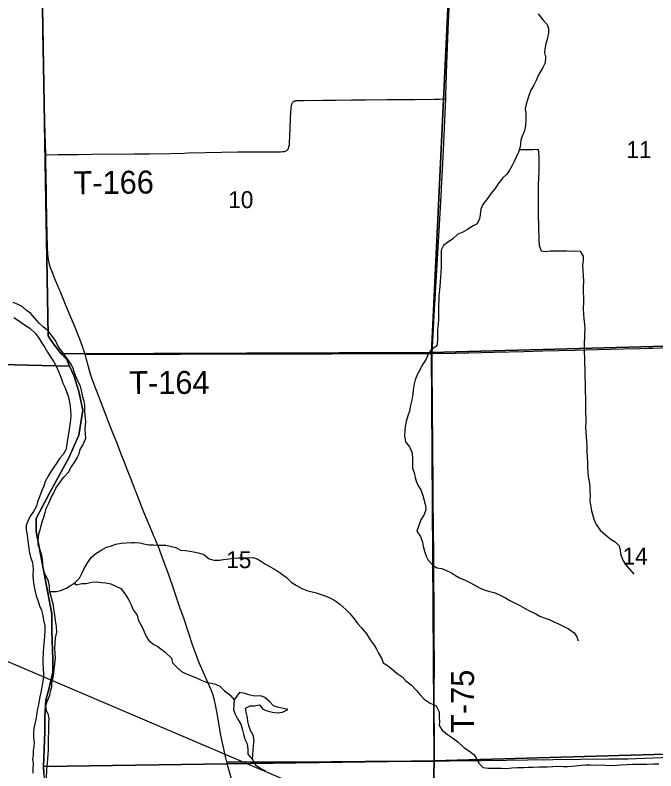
# Model space of a CAD drawing. Extents: x 0 to 34, y 0 to 22.
# Drawn here: x 5.242 to 6.033, y 19.236 to 20.17 of the extents above; entities that cross this region are included whole.
import ezdxf

# ---------------------------------------------------------------- set-up
doc = ezdxf.new("R2010")
doc.units = 0
for name, color, linetype in [('GM_X_Corporation', 7, 'Continuous'), ('GM_X_County_Road', 7, 'Continuous'), ('GM_X_Major_River', 7, 'Continuous'), ('GM_X_Minor_Lake', 7, 'Continuous'), ('GM_X_Minor_River', 7, 'Continuous'), ('GM_X_Section_Text', 7, 'Continuous'), ('GM_X_Township_Road', 7, 'Continuous'), ('GM_X_Township_Road_Text', 7, 'Continuous'), ('SH_Text', 7, 'Continuous')]:
    doc.layers.add(name, color=color, linetype=linetype)

msp = doc.modelspace()

# ---------------------------------------------------------------- linework, layer by layer
at = {"layer": 'GM_X_Corporation'}
for points in [[(5.78022, 20.25689), (6.25404, 20.2716), (6.2587, 19.76677), (5.75628, 19.75338)], [(5.27452, 20.2518), (5.28249, 19.77411), (5.2855, 19.76944), (5.28927, 19.76403), (5.29858, 19.75162), (5.30572, 19.74448), (5.30919, 19.73639), (4.81859, 19.74837), (4.81232, 20.24601)], [(5.27452, 20.2518), (5.78022, 20.25689), (5.75628, 19.75338), (5.29858, 19.75162), (5.28927, 19.76403), (5.2855, 19.76944), (5.28249, 19.77411)], [(5.75628, 19.75338), (6.2587, 19.76677), (6.25957, 19.26329), (5.75962, 19.24856)], [(5.29858, 19.75162), (5.75628, 19.75338), (5.75962, 19.24856), (5.27672, 19.24181), (5.27874, 19.28455), (5.27874, 19.30295), (5.27996, 19.3238), (5.28364, 19.33729), (5.28855, 19.35814), (5.28855, 19.37408), (5.28732, 19.40843), (5.28732, 19.4305), (5.28242, 19.45626), (5.27138, 19.51268), (5.2677, 19.5323), (5.2677, 19.54825), (5.28487, 19.58013), (5.30817, 19.62306), (5.32044, 19.65127), (5.32534, 19.68193), (5.32044, 19.70523), (5.31431, 19.72486), (5.30919, 19.73639), (5.30572, 19.74448)], [(5.75962, 19.24856), (6.25957, 19.26329), (6.25155, 18.76101), (5.74855, 18.74422)], [(5.27672, 19.24181), (5.75962, 19.24856), (5.74855, 18.74422), (5.24266, 18.7496), (5.24725, 19.07984), (5.2474, 19.09955), (5.25754, 19.11327), (5.26142, 19.12014), (5.2659, 19.12909), (5.26978, 19.14013), (5.27366, 19.15027), (5.27813, 19.1634), (5.27962, 19.17175), (5.28141, 19.17981), (5.28171, 19.18966), (5.28201, 19.19711), (5.28112, 19.20517), (5.28042, 19.21447), (5.28022, 19.2171), (5.27903, 19.22337), (5.27724, 19.23322)]]:
    msp.add_lwpolyline(points, close=True, dxfattribs=at)
msp.add_lwpolyline([(4.81859, 19.74837), (5.30919, 19.73639), (5.31431, 19.72486), (5.32044, 19.70523), (5.32534, 19.68193), (5.32044, 19.65127), (5.30817, 19.62306), (5.28487, 19.58013), (5.2677, 19.54825), (5.2677, 19.5323), (5.27138, 19.51268), (5.28242, 19.45626), (5.28732, 19.4305), (5.28732, 19.40843), (5.28855, 19.37408), (5.28855, 19.35814), (5.28364, 19.33729), (5.27996, 19.3238), (5.27874, 19.30295), (5.27874, 19.28455), (5.27672, 19.24181), (5.27724, 19.23322)], dxfattribs=at)
at = {"layer": 'GM_X_County_Road'}
for points in [[(5.27984, 19.99765), (5.2798, 19.99925), (5.27948, 20.01044), (5.27875, 20.03809), (5.27719, 20.10304), (5.27668, 20.12386), (5.27601, 20.15462), (5.27564, 20.17824), (5.27523, 20.20124), (5.27509, 20.21273), (5.2747, 20.23138), (5.2745, 20.24567), (5.27442, 20.25075)], [(5.32834, 19.75108), (5.32768, 19.75341), (5.32525, 19.76081), (5.32178, 19.76982), (5.31501, 19.7862), (5.30906, 19.80089), (5.30418, 19.81266), (5.2975, 19.82907), (5.29676, 19.83078), (5.2945, 19.83589), (5.29182, 19.84218), (5.28752, 19.85283), (5.28521, 19.85924), (5.28396, 19.86369), (5.28304, 19.86853), (5.28234, 19.87499), (5.28177, 19.88397), (5.2813, 19.89918), (5.281, 19.91813), (5.28093, 19.92497), (5.28071, 19.93709), (5.28054, 19.95201), (5.27999, 19.98962), (5.27984, 19.99765)], [(5.50354, 19.24726), (5.50188, 19.25402), (5.49791, 19.27096), (5.496, 19.28038), (5.49155, 19.30737), (5.48952, 19.31808), (5.48812, 19.32384), (5.48629, 19.32981), (5.4839, 19.33624), (5.48045, 19.34458), (5.46927, 19.36988), (5.46621, 19.37767), (5.46149, 19.39083), (5.45058, 19.42356), (5.44548, 19.43824), (5.43797, 19.46031), (5.43156, 19.47849), (5.42361, 19.50041), (5.42003, 19.51001), (5.41878, 19.51319), (5.41727, 19.51693), (5.41559, 19.52089), (5.4151, 19.522), (5.41486, 19.52258), (5.41428, 19.524), (5.41292, 19.52711), (5.4118, 19.52967), (5.40733, 19.54025), (5.40414, 19.548), (5.4002, 19.55814), (5.39373, 19.5743), (5.39248, 19.57748), (5.39125, 19.58066), (5.39023, 19.58327), (5.3883, 19.58818), (5.38692, 19.59164), (5.38546, 19.5954), (5.38348, 19.60063), (5.38044, 19.60878), (5.37747, 19.61663), (5.37296, 19.62786), (5.36734, 19.642), (5.36231, 19.65472), (5.35716, 19.66772), (5.348, 19.6915), (5.34227, 19.70628), (5.33703, 19.72024), (5.33486, 19.7267), (5.3323, 19.73565), (5.32963, 19.74651), (5.32834, 19.75108)], [(5.75972, 19.2484), (5.7785, 19.24857), (5.81797, 19.24927), (5.84875, 19.24959), (5.87485, 19.25003), (5.90625, 19.25039), (5.97557, 19.25098), (5.99858, 19.25133), (6.01941, 19.25201), (6.04022, 19.25293), (6.05574, 19.25349), (6.07665, 19.25421), (6.09485, 19.25495), (6.10948, 19.25572), (6.15636, 19.25801), (6.18244, 19.25919), (6.19704, 19.25991), (6.22343, 19.2613), (6.23926, 19.26217), (6.26049, 19.26335)], [(5.50354, 19.24726), (5.50774, 19.24728), (5.51272, 19.24731), (5.52919, 19.24741), (5.56338, 19.24751), (5.6327, 19.2479), (5.67405, 19.24818), (5.69674, 19.24825), (5.72161, 19.24832), (5.74772, 19.24829), (5.75972, 19.2484)], [(5.50902, 19.22636), (5.50514, 19.24075), (5.50354, 19.24726)]]:
    msp.add_lwpolyline(points, dxfattribs=at)
at = {"layer": 'GM_X_Major_River'}
for points in [[(5.32815, 19.6812), (5.32781, 19.68842), (5.32709, 19.69317), (5.32541, 19.69792), (5.32487, 19.70267), (5.32266, 19.7118), (5.31985, 19.71694), (5.31742, 19.72284), (5.31481, 19.7295), (5.31295, 19.73464), (5.31033, 19.73997), (5.30563, 19.74626), (5.30075, 19.7535), (5.29493, 19.76094), (5.29156, 19.76799), (5.2865, 19.77523), (5.28274, 19.78019), (5.27708, 19.78459), (5.27143, 19.78956), (5.26579, 19.79605), (5.26128, 19.80139), (5.25562, 19.8056), (5.25054, 19.81037), (5.24544, 19.81268), (5.23958, 19.815)], [(5.24041, 19.79677), (5.2472, 19.79198), (5.25229, 19.78815), (5.26022, 19.78355), (5.267, 19.77667), (5.2715, 19.77057), (5.27431, 19.76581), (5.27844, 19.75933), (5.282, 19.75381), (5.28557, 19.7479), (5.28951, 19.74161), (5.29307, 19.73551), (5.29605, 19.72885), (5.29829, 19.72276), (5.3009, 19.71534), (5.30314, 19.71058), (5.30538, 19.70507), (5.3078, 19.69822)], [(5.3078, 19.69822), (5.30909, 19.69213), (5.30981, 19.68681), (5.31034, 19.68093), (5.3105, 19.6758), (5.31046, 19.66991), (5.30849, 19.65816), (5.30731, 19.65038), (5.30652, 19.64564), (5.30573, 19.63957), (5.30436, 19.63312), (5.30129, 19.62725), (5.29671, 19.62215), (5.29327, 19.61705), (5.28983, 19.61156), (5.28563, 19.60551), (5.28256, 19.60041), (5.27911, 19.59397), (5.27737, 19.5881), (5.27488, 19.58261), (5.27199, 19.57503), (5.2693, 19.56859), (5.26813, 19.56347), (5.26449, 19.55685), (5.26047, 19.55099), (5.25779, 19.54588), (5.25529, 19.54), (5.25544, 19.53412), (5.25654, 19.52785), (5.25727, 19.52291), (5.25799, 19.51759), (5.25871, 19.51056), (5.25981, 19.50581), (5.26091, 19.50029), (5.26277, 19.49497), (5.26388, 19.49002), (5.26423, 19.48528), (5.2638, 19.47788), (5.26434, 19.47237), (5.26506, 19.46591), (5.26634, 19.45964), (5.26782, 19.45279), (5.26986, 19.44709), (5.27209, 19.44024), (5.27452, 19.43472), (5.27619, 19.42825), (5.27691, 19.42236), (5.27838, 19.41552), (5.27872, 19.40963), (5.2783, 19.40261), (5.2777, 19.39768), (5.27689, 19.38952), (5.27646, 19.38212), (5.27623, 19.37491), (5.2762, 19.3694), (5.27635, 19.36295), (5.27687, 19.35592), (5.27645, 19.34966), (5.27566, 19.34473), (5.2737, 19.33297), (5.27253, 19.32766), (5.27116, 19.32083), (5.27018, 19.31609), (5.2692, 19.31116), (5.26822, 19.30471), (5.26743, 19.29978), (5.26626, 19.29447), (5.26509, 19.28916), (5.26448, 19.28347), (5.26464, 19.27759), (5.26517, 19.27132), (5.26495, 19.26657), (5.26434, 19.26126), (5.26412, 19.25519), (5.26352, 19.25026), (5.26406, 19.24551), (5.26382, 19.23848), (5.26379, 19.23355)], [(5.2808, 19.22699), (5.28087, 19.23838), (5.28167, 19.24559), (5.28208, 19.25053), (5.28269, 19.25698), (5.28291, 19.26191), (5.28294, 19.26723), (5.28317, 19.27292), (5.2832, 19.27805), (5.28342, 19.28355), (5.2835, 19.29589), (5.28372, 19.30063), (5.28318, 19.30538), (5.28075, 19.3109), (5.27984, 19.31679), (5.28139, 19.32191), (5.28466, 19.32986), (5.28564, 19.3348), (5.287, 19.34067), (5.28722, 19.34561), (5.28878, 19.35167), (5.28956, 19.3566), (5.29016, 19.36135), (5.29096, 19.36856), (5.29177, 19.37614), (5.29142, 19.38127), (5.2909, 19.38792), (5.29112, 19.39361), (5.29192, 19.40063), (5.29348, 19.40784), (5.29315, 19.41468), (5.29187, 19.42209), (5.29097, 19.42931), (5.28987, 19.43615), (5.28914, 19.4409), (5.28785, 19.44565), (5.28618, 19.45174), (5.28452, 19.45877), (5.28418, 19.46447), (5.28308, 19.47055), (5.28009, 19.47702), (5.27728, 19.48235), (5.27637, 19.48805), (5.27602, 19.4928), (5.27548, 19.49774), (5.27476, 19.50268), (5.2729, 19.50896), (5.27048, 19.51543), (5.27033, 19.52131), (5.27132, 19.52928), (5.27268, 19.53421), (5.27385, 19.53971), (5.27559, 19.5452), (5.2779, 19.55088), (5.27887, 19.55562), (5.28004, 19.56055), (5.2833, 19.56718), (5.28638, 19.57418), (5.28906, 19.5791), (5.29232, 19.58573), (5.29729, 19.59291), (5.30168, 19.59896), (5.30779, 19.60538), (5.31123, 19.61144), (5.31544, 19.61806), (5.31869, 19.62297), (5.32081, 19.62809), (5.32217, 19.63339), (5.32542, 19.63869), (5.32926, 19.6474), (5.32891, 19.65253), (5.32819, 19.65804), (5.3286, 19.66297), (5.32902, 19.66905), (5.32849, 19.67493), (5.32815, 19.6812)]]:
    msp.add_lwpolyline(points, dxfattribs=at)
at = {"layer": 'GM_X_Minor_Lake'}
for points in [[(5.53495, 19.25042), (5.53638, 19.26767), (5.53717, 19.2743), (5.53607, 19.28038), (5.53251, 19.28608), (5.53066, 19.29254), (5.52936, 19.29748), (5.52901, 19.30222), (5.52735, 19.30887), (5.52662, 19.31361), (5.53212, 19.31681), (5.53723, 19.31678), (5.54367, 19.31788), (5.5478, 19.31236), (5.55441, 19.31023), (5.5597, 19.30888), (5.56537, 19.3079), (5.57199, 19.30862), (5.57863, 19.31218), (5.56616, 19.31491), (5.56106, 19.31645), (5.55655, 19.3216), (5.55034, 19.32675), (5.54525, 19.32887), (5.53749, 19.32872), (5.53069, 19.33028), (5.52578, 19.33182), (5.51897, 19.333), (5.51249, 19.32412)], [(5.51249, 19.32412), (5.51189, 19.31787), (5.51166, 19.31199), (5.51315, 19.30724), (5.51671, 19.30058), (5.52083, 19.29392), (5.52212, 19.28804), (5.52378, 19.28158), (5.52545, 19.2755), (5.52844, 19.26961), (5.52935, 19.26278), (5.5295, 19.25671), (5.53495, 19.25042)]]:
    msp.add_lwpolyline(points, dxfattribs=at)
at = {"layer": 'GM_X_Minor_River'}
for points in [[(5.8878, 20.17177), (5.89363, 20.16453), (5.89908, 20.15881), (5.90075, 20.15387), (5.90053, 20.14837), (5.89936, 20.14193), (5.89724, 20.13492), (5.89606, 20.12848), (5.89585, 20.12355), (5.89696, 20.11881), (5.89672, 20.11122), (5.89385, 20.10555), (5.8908, 20.10064), (5.88793, 20.09572), (5.88562, 20.08929), (5.88256, 20.08362), (5.87893, 20.07738), (5.87662, 20.07094), (5.87489, 20.06564), (5.87297, 20.06015), (5.8718, 20.05466), (5.87253, 20.04916), (5.87267, 20.04138), (5.87244, 20.03399), (5.87107, 20.02717), (5.86839, 20.02074), (5.86666, 20.01563), (5.86566, 20.00748), (5.86355, 20.00104), (5.86086, 19.99461)], [(5.86464, 20.00438), (5.86924, 20.00404), (5.87453, 20.00401), (5.88116, 20.00417), (5.88797, 20.0047), (5.88832, 19.99995), (5.88867, 19.99502), (5.88863, 19.98877), (5.88879, 19.98308), (5.88876, 19.97777), (5.88832, 19.96753), (5.8881, 19.96222), (5.88807, 19.95748), (5.88785, 19.95198), (5.888, 19.94496), (5.88815, 19.93852), (5.88792, 19.93112), (5.88789, 19.92505), (5.88805, 19.91974), (5.8882, 19.91367), (5.88836, 19.90836), (5.88852, 19.90286), (5.88868, 19.89793), (5.88864, 19.89243), (5.88917, 19.88541), (5.89159, 19.87895), (5.8965, 19.87798), (5.90313, 19.87889), (5.91013, 19.87885), (5.9177, 19.87881), (5.92318, 19.87896), (5.92905, 19.87855), (5.93397, 19.8789), (5.94002, 19.87868), (5.94339, 19.8724), (5.94355, 19.86747), (5.94276, 19.86141), (5.94329, 19.85496), (5.94362, 19.84756), (5.94378, 19.84244), (5.94373, 19.83277), (5.94351, 19.82803), (5.94385, 19.8212), (5.94381, 19.8157), (5.94339, 19.80774), (5.94391, 19.80034), (5.94445, 19.79541), (5.94517, 19.78782), (5.94551, 19.78232), (5.94529, 19.77682), (5.94507, 19.77075), (5.94485, 19.76601), (5.94482, 19.76089), (5.94497, 19.75331), (5.94512, 19.74705), (5.94508, 19.7406), (5.94541, 19.73263), (5.94557, 19.72675), (5.94573, 19.72201), (5.94588, 19.71575), (5.94605, 19.71101), (5.9462, 19.70475), (5.94653, 19.69717), (5.94631, 19.69224), (5.94627, 19.68465), (5.94643, 19.67934), (5.94677, 19.6727), (5.94674, 19.66777), (5.94651, 19.66095), (5.94686, 19.65545), (5.9472, 19.649), (5.94755, 19.64368), (5.94789, 19.63799), (5.94823, 19.63116), (5.94891, 19.61751), (5.94906, 19.61182), (5.9494, 19.60499), (5.94975, 19.60006), (5.95104, 19.59398), (5.95157, 19.58791), (5.95192, 19.58184), (5.95208, 19.57653), (5.95185, 19.57008), (5.95313, 19.56268), (5.95386, 19.55756), (5.95534, 19.55205), (5.95682, 19.5473), (5.95944, 19.54084), (5.96469, 19.53379), (5.97128, 19.52788), (5.97824, 19.52215), (5.98315, 19.51947), (5.98804, 19.51451), (5.98914, 19.50919), (5.98949, 19.50445), (5.9921, 19.49761), (5.99585, 19.49133), (6.00073, 19.48543), (6.00618, 19.47933)], [(5.86086, 19.99461), (5.85837, 19.9895), (5.85569, 19.98459), (5.85244, 19.97873), (5.8492, 19.97381), (5.84425, 19.9691), (5.83816, 19.96136), (5.83472, 19.95607), (5.82996, 19.95022), (5.82538, 19.94361), (5.81966, 19.93624), (5.81717, 19.93038), (5.81618, 19.92356), (5.81559, 19.91844), (5.81271, 19.91239), (5.80759, 19.90976), (5.80075, 19.90525), (5.79487, 19.90187), (5.7888, 19.89944), (5.78253, 19.89378), (5.77588, 19.88946), (5.77113, 19.8855), (5.76826, 19.87964), (5.76804, 19.87433), (5.768, 19.86864), (5.76816, 19.8639), (5.76794, 19.85802), (5.76772, 19.8529), (5.76712, 19.84627), (5.76671, 19.84058), (5.76649, 19.83584), (5.76589, 19.83035), (5.76528, 19.8239), (5.76525, 19.81822), (5.76484, 19.8131), (5.765, 19.80722), (5.76496, 19.80096), (5.76473, 19.79395), (5.76432, 19.78845), (5.76371, 19.78162), (5.76364, 19.76911), (5.76284, 19.76153), (5.75562, 19.75664), (5.752, 19.75135), (5.7495, 19.74511), (5.74531, 19.73887), (5.74186, 19.73187), (5.73899, 19.72658), (5.73593, 19.71939), (5.73495, 19.71447), (5.73339, 19.70708), (5.73318, 19.70196), (5.732, 19.69438), (5.73045, 19.68794), (5.72889, 19.68093), (5.72696, 19.67488), (5.72484, 19.66787), (5.72348, 19.66162), (5.72308, 19.65669), (5.72266, 19.65063), (5.72413, 19.64304), (5.72882, 19.63656), (5.73219, 19.62934), (5.73271, 19.62194), (5.73268, 19.61701), (5.73283, 19.61018), (5.73525, 19.60353), (5.73617, 19.59859), (5.73784, 19.59365), (5.73952, 19.58853), (5.74289, 19.58377), (5.74531, 19.57674), (5.74717, 19.57047), (5.74884, 19.56439), (5.74899, 19.55889), (5.74707, 19.55321), (5.74306, 19.54641), (5.74056, 19.53941), (5.73825, 19.53259), (5.74275, 19.52574), (5.74517, 19.51909), (5.74571, 19.51397), (5.74737, 19.50789), (5.74942, 19.50143), (5.75222, 19.49648), (5.75843, 19.49), (5.76333, 19.48732), (5.76843, 19.48634), (5.77372, 19.48442), (5.78108, 19.48115), (5.78598, 19.47771), (5.79088, 19.47484), (5.79786, 19.47196), (5.80446, 19.4687), (5.81182, 19.46448), (5.8171, 19.46161), (5.82257, 19.45949), (5.82786, 19.45814), (5.83353, 19.45659), (5.84013, 19.45371), (5.84749, 19.45006)], [(5.28471, 19.45797), (5.28811, 19.45799), (5.29304, 19.45815), (5.29797, 19.45907), (5.30519, 19.46207), (5.30994, 19.46488), (5.31621, 19.46902), (5.32117, 19.4745), (5.32405, 19.48037), (5.32693, 19.48567), (5.33133, 19.49323), (5.3363, 19.50023), (5.34144, 19.50495), (5.34886, 19.50946), (5.35456, 19.51284), (5.35949, 19.51414), (5.36614, 19.51657), (5.37296, 19.51767), (5.37884, 19.51801), (5.38509, 19.51836), (5.38983, 19.51871), (5.3957, 19.51829), (5.4008, 19.51694), (5.40685, 19.51576), (5.41291, 19.51572), (5.41859, 19.51512), (5.428, 19.51514)], [(5.428, 19.51514), (5.44056, 19.51225), (5.44603, 19.50919), (5.45189, 19.50859), (5.45794, 19.50761), (5.46418, 19.50643), (5.46966, 19.50546), (5.47494, 19.50353), (5.48172, 19.49837), (5.4872, 19.49682), (5.4942, 19.49678), (5.49931, 19.49751), (5.50594, 19.49824), (5.51275, 19.49915), (5.51786, 19.4995), (5.5241, 19.49965), (5.52997, 19.49962), (5.53583, 19.49978), (5.54093, 19.49842), (5.54602, 19.49517), (5.5513, 19.49173), (5.55846, 19.48751), (5.56412, 19.48426), (5.5694, 19.4812), (5.57712, 19.47508), (5.58295, 19.46955), (5.58936, 19.46553), (5.59615, 19.46151), (5.602, 19.45921), (5.6071, 19.45785), (5.61371, 19.45649), (5.61994, 19.45436), (5.62485, 19.45263), (5.63126, 19.44956), (5.63805, 19.44592), (5.64295, 19.44248), (5.65048, 19.4358), (5.65537, 19.43084), (5.66082, 19.42437), (5.66532, 19.41808), (5.66983, 19.41294), (5.67603, 19.40551), (5.68053, 19.39828), (5.68522, 19.3918), (5.6884, 19.38648), (5.69065, 19.38172), (5.69477, 19.37468), (5.69663, 19.36993), (5.70191, 19.3663), (5.70718, 19.36248), (5.71377, 19.35656), (5.7198, 19.35236), (5.7245, 19.34759), (5.7309, 19.34243), (5.73786, 19.33576), (5.74161, 19.33062), (5.74726, 19.32509), (5.75442, 19.31993), (5.76196, 19.31685), (5.7657, 19.30924), (5.76585, 19.30223), (5.76601, 19.2973), (5.76561, 19.29237), (5.76935, 19.28647), (5.77595, 19.28131), (5.78216, 19.27692), (5.78875, 19.27195), (5.79628, 19.26527), (5.80325, 19.26068), (5.80871, 19.25591), (5.81171, 19.25115), (5.81489, 19.24526), (5.82016, 19.24049), (5.82602, 19.2397), (5.83208, 19.23966), (5.83718, 19.23963), (5.84267, 19.23941), (5.84815, 19.23938), (5.85534, 19.23991), (5.86253, 19.24025), (5.8701, 19.24059), (5.87559, 19.24075), (5.88164, 19.2409), (5.88884, 19.24124), (5.89394, 19.24121), (5.89924, 19.24137), (5.90586, 19.24171), (5.91135, 19.24206), (5.91911, 19.24164), (5.92421, 19.24161), (5.92913, 19.24196), (5.93424, 19.2425), (5.94163, 19.24341), (5.94693, 19.24376), (5.95241, 19.24373), (5.9596, 19.2435), (5.9649, 19.24366), (5.97114, 19.24344), (5.97775, 19.24302), (5.98495, 19.24336), (5.99024, 19.24371)], [(5.31485, 19.46812), (5.31771, 19.46636), (5.32435, 19.46765), (5.32928, 19.46781), (5.33667, 19.46947), (5.34217, 19.47001), (5.34879, 19.46921), (5.35391, 19.46861), (5.35996, 19.46725), (5.36638, 19.46474), (5.37242, 19.46167), (5.37787, 19.45461), (5.382, 19.44794), (5.38518, 19.44147), (5.3876, 19.43519), (5.39267, 19.42852), (5.39377, 19.423), (5.39771, 19.41634), (5.40051, 19.41006), (5.4035, 19.40301), (5.40687, 19.3973), (5.41309, 19.39252), (5.418, 19.38983), (5.42709, 19.38301)], [(5.84749, 19.45006), (5.85276, 19.44681), (5.86521, 19.44048), (5.87087, 19.43741), (5.87728, 19.43397), (5.88502, 19.43032), (5.88992, 19.42764), (5.8952, 19.42533), (5.90143, 19.42321), (5.90634, 19.42072), (5.91294, 19.41784), (5.91879, 19.41496), (5.92558, 19.4117), (5.93236, 19.40673), (5.93555, 19.40178), (5.93722, 19.39703)], [(5.42709, 19.38301), (5.43504, 19.37556), (5.43633, 19.36987), (5.44254, 19.36376), (5.44743, 19.35919), (5.45233, 19.3565), (5.45951, 19.35381), (5.46573, 19.35112), (5.47158, 19.34824), (5.47781, 19.34593), (5.48405, 19.34476), (5.48952, 19.3434), (5.49481, 19.3411), (5.50045, 19.33538), (5.50723, 19.33022), (5.51249, 19.32412), (5.51189, 19.31787), (5.51166, 19.31199), (5.51315, 19.30724), (5.51671, 19.30058), (5.52083, 19.29392), (5.52212, 19.28804), (5.52378, 19.28158), (5.52545, 19.2755), (5.52844, 19.26961), (5.52935, 19.26278), (5.5295, 19.25671), (5.53495, 19.25042), (5.53889, 19.24376), (5.54548, 19.23936), (5.55114, 19.23611)], [(5.99024, 19.24371), (5.99762, 19.24424), (6.00444, 19.24458), (6.01049, 19.24473), (6.01617, 19.2447), (6.02203, 19.24448), (6.03035, 19.24481), (6.03697, 19.24478)]]:
    msp.add_lwpolyline(points, dxfattribs=at)
at = {"layer": 'GM_X_Township_Road'}
for points in [[(5.77384, 20.06672), (5.77401, 20.07046), (5.7753, 20.11023), (5.77735, 20.1621), (5.77992, 20.22328), (5.78098, 20.25281), (5.78089, 20.25644)], [(5.45575, 19.9999), (5.47693, 20.00056), (5.51671, 20.00126), (5.5369, 20.00137), (5.56173, 20.0015), (5.56955, 20.0015), (5.57272, 20.00162), (5.57457, 20.00186), (5.57613, 20.00238), (5.57742, 20.00311), (5.57814, 20.00372), (5.57899, 20.00466), (5.5797, 20.00591), (5.58014, 20.00708), (5.58038, 20.00824), (5.58053, 20.00928), (5.58067, 20.01037), (5.58074, 20.01145), (5.58087, 20.01355), (5.58108, 20.01956), (5.58173, 20.03197), (5.58256, 20.05122), (5.58277, 20.05465), (5.5829, 20.05631), (5.58311, 20.0581), (5.5833, 20.05896), (5.58354, 20.05992), (5.58396, 20.06105), (5.58422, 20.06157), (5.58462, 20.06228), (5.58513, 20.06296), (5.58567, 20.06342), (5.58616, 20.06373), (5.58679, 20.06402), (5.58735, 20.06425), (5.58804, 20.06446), (5.58884, 20.06466), (5.58968, 20.06478), (5.59052, 20.06484), (5.59871, 20.06485), (5.62232, 20.06497), (5.63848, 20.06522), (5.65744, 20.06548), (5.67483, 20.0657), (5.70153, 20.06587), (5.73596, 20.06609), (5.75961, 20.06644), (5.766, 20.06656), (5.77209, 20.06668), (5.77384, 20.06672)], [(5.75705, 19.75207), (5.75952, 19.79915), (5.76496, 19.89011), (5.76772, 19.93946), (5.7709, 20.00308), (5.77227, 20.03071), (5.77384, 20.06672)], [(5.27984, 19.99765), (5.28073, 19.99766), (5.29518, 19.99784), (5.32014, 19.9981), (5.33707, 19.99827), (5.38899, 19.99876), (5.40826, 19.99903), (5.43437, 19.99941), (5.45021, 19.99973), (5.45575, 19.9999)], [(5.75705, 19.75207), (5.7588, 19.75207), (5.78553, 19.7526), (5.8337, 19.75384), (5.87006, 19.75473), (5.89367, 19.7553), (5.91294, 19.75579), (5.93376, 19.75624), (5.96142, 19.7569), (5.99249, 19.75766), (6.013, 19.75835), (6.02418, 19.75857), (6.02916, 19.75876), (6.05183, 19.75956), (6.07854, 19.76059), (6.09687, 19.76117), (6.13975, 19.76254), (6.16553, 19.76346), (6.18821, 19.7642), (6.22953, 19.7656), (6.24382, 19.76616), (6.25998, 19.76683)], [(5.32834, 19.75108), (5.33169, 19.75108), (5.34381, 19.7511), (5.35905, 19.75118), (5.39604, 19.75126), (5.44577, 19.75127), (5.52442, 19.75148), (5.56887, 19.75173), (5.58597, 19.75162), (5.63322, 19.75174), (5.69228, 19.75193), (5.71684, 19.7519), (5.75705, 19.75207)], [(5.75972, 19.2484), (5.75973, 19.25001), (5.75979, 19.25659), (5.75964, 19.33336), (5.75975, 19.36756), (5.75959, 19.40175), (5.75943, 19.44775), (5.75926, 19.46763), (5.75892, 19.49995), (5.7586, 19.53943), (5.75826, 19.56895), (5.75805, 19.59941), (5.75789, 19.62739), (5.75732, 19.6967), (5.75714, 19.72561), (5.75696, 19.74178), (5.75705, 19.75207)]]:
    msp.add_lwpolyline(points, dxfattribs=at)
at = {"layer": 'SH_Text'}
msp.add_lwpolyline([(9.29702, 16.88204), (2.59655, 20.49713), (9.29702, 17.63625)], close=True, dxfattribs=at)

# ---------------------------------------------------------------- texts
at = {"layer": 'GM_X_Section_Text'}
for s, p in [('11', (5.99694, 19.99362)), ('10', (5.50506, 19.93175)), ('14', (5.99214, 19.49128)), ('15', (5.50256, 19.4868))]:
    msp.add_text(s, height=0.020928, rotation=0.00001, dxfattribs=at).set_placement(p)
at = {"layer": 'GM_X_Township_Road_Text'}
for s, rotation, p in [('T-166', 0.56091, (5.31409, 19.94887)), ('T-164', 0.28211, (5.38281, 19.70178)), ('T-75', 90, (5.80869, 19.28317))]:
    msp.add_text(s, height=0.028409, rotation=rotation, dxfattribs=at).set_placement(p)

doc.saveas('drawing.dxf')
